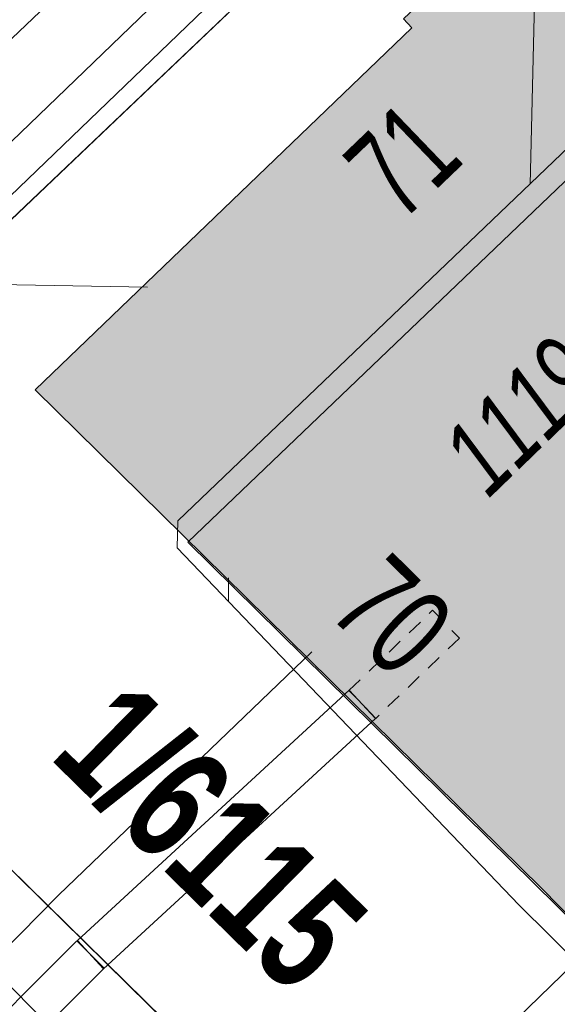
# Model space of a CAD drawing. Header units: metres. Extents: x 2695560 to 2696939, y 1260491 to 1262050.
# Tile 344 of 656: x 2695814 to 2695821, y 1261077 to 1261090. Entities that reach past the tile are written whole.
import ezdxf

# ---------------------------------------------------------------- set-up
doc = ezdxf.new("R2010")
doc.units = ezdxf.units.M
doc.linetypes.add('AUSGEZOGEN', pattern=[0])
doc.linetypes.add('VERDECKT2_S2', pattern=[0.36, 0.2, -0.16])
for name, color, linetype in [('XR$1$AV_Gebäudeflächen (BB)', 7, 'AUSGEZOGEN'), ('XR$1$AV_Grundstück-Nr.', 7, 'AUSGEZOGEN'), ('XR$1$AV_Haus-Nr.', 7, 'AUSGEZOGEN'), ('XR$1$AV_Linien (BB)', 7, 'AUSGEZOGEN'), ('XR$1$AV_Versicherung-Nr.', 7, 'AUSGEZOGEN'), ('XR$1$Liegenschaftsgrenzen', 7, 'AUSGEZOGEN'), ('XR$1$RP_Abstandslinie', 7, 'AUSGEZOGEN')]:
    doc.layers.add(name, color=color, linetype=linetype)
for name, color, linetype, lineweight in [('XR$2$ABW-Linie-R-genau', 4, 'AUSGEZOGEN', 18), ('XR$2$ELE-LinieAnker_Strebe', 1, 'AUSGEZOGEN', 18), ('XR$2$ELE-LinieFlaeche-genau', 1, 'AUSGEZOGEN', 18), ('XR$2$ELE-LinieFlaeche-ungenau', 1, 'VERDECKT2_S2', 18), ('XR$2$GAS-Linie-genau', 12, 'AUSGEZOGEN', 18), ('XR$2$KOM-Linie-U-genau', 91, 'AUSGEZOGEN', 18), ('XR$2$WAS-Linie-genau', 5, 'AUSGEZOGEN', 18)]:
    doc.layers.add(name, color=color, linetype=linetype, lineweight=lineweight)
doc.styles.add('ARIAL', font='arial.ttf')

# ---------------------------------------------------------------- blocks, each defined once
blk = doc.blocks.new('COMPLEXOBJECT_245')
at = {"layer": 'XR$1$AV_Linien (BB)', "color": 7, "linetype": 'AUSGEZOGEN', "transparency": 33554687}
blk.add_lwpolyline([(5836.56, 11055.88), (5826.27, 11066.02), (5816.9, 11075.24), (5811.62, 11080.43)], dxfattribs=at)
blk = doc.blocks.new('COMPLEXOBJECT_1245')
at = {"layer": 'XR$1$Liegenschaftsgrenzen', "color": 7, "linetype": 'AUSGEZOGEN', "transparency": 33554687}
blk.add_line((5811.62, 11080.43), (5816.9, 11075.24), dxfattribs=at)
blk.add_arc((5814.79, 11083.625), 4.501, 134.0576, 225.2295, dxfattribs=at)

msp = doc.modelspace()

# ---------------------------------------------------------------- hatches: boundary and pattern name
at = {"layer": 'XR$1$AV_Gebäudeflächen (BB)', "true_color": 0xd2d2d2, "transparency": 33554687}
msp.add_hatch(color=254, dxfattribs=at).paths.add_polyline_path([(2695820.92, 1261092.31), (2695818.708, 1261090.22), (2695818.818, 1261090.105), (2695813.943, 1261085.423), (2695820.494, 1261078.976), (2695821.187, 1261078.266), (2695825.529, 1261082.475), (2695825.248, 1261083.485), (2695827.392, 1261085.554)])

# ---------------------------------------------------------------- linework, layer by layer
at = {"layer": 'XR$1$AV_Linien (BB)', "color": 7, "linetype": 'AUSGEZOGEN', "transparency": 33554687}
for points in [[(2695812.63, 1261086.67), (2695819.79, 1261093.49), (2695826.78, 1261100.178)], [(2695821.187, 1261078.266), (2695820.494, 1261078.976), (2695813.943, 1261085.423), (2695818.818, 1261090.105), (2695818.708, 1261090.22), (2695820.92, 1261092.31)]]:
    msp.add_lwpolyline(points, dxfattribs=at)
at = {"layer": 'XR$1$Liegenschaftsgrenzen', "color": 7, "linetype": 'AUSGEZOGEN', "transparency": 33554687}
msp.add_line((2695819.79, 1261093.49), (2695812.63, 1261086.67), dxfattribs=at)
msp.add_lwpolyline([(2695817.87, 1261075.05), (2695821.187, 1261078.266), (2695825.529, 1261082.475), (2695828.02, 1261084.89)], dxfattribs=at)
at = {"layer": 'XR$1$RP_Abstandslinie', "color": 7, "linetype": 'AUSGEZOGEN', "transparency": 33554687}
for points in [[(2695815.92, 1261083.45), (2695852.53, 1261047.34), (2695889.71, 1261010.67), (2695915.9, 1260984.83), (2695942.7, 1260958.39), (2695972.35, 1260992.97), (2695942.13, 1261023.53), (2695912.25, 1261053.75), (2695881.66, 1261084.69), (2695850.32, 1261116.38)], [(2695850.32, 1261116.38), (2695835.39, 1261102.09), (2695815.92, 1261083.45)]]:
    msp.add_lwpolyline(points, dxfattribs=at)
at = {"layer": 'XR$2$ABW-Linie-R-genau', "linetype": 'AUSGEZOGEN', "transparency": 33554687}
msp.add_line((2695816.445, 1261082.988), (2695816.443, 1261082.687), dxfattribs=at)
for points in [[(2695820.148, 1261091.635), (2695820.426, 1261091.344), (2695820.347, 1261088.082)], [(2695822.436, 1261089.798), (2695822.139, 1261089.805), (2695815.788, 1261083.728), (2695815.78, 1261083.38), (2695820.198, 1261078.761), (2695827.557, 1261071.475), (2695827.557, 1261070.58)]]:
    msp.add_lwpolyline(points, dxfattribs=at)
at = {"layer": 'XR$2$ELE-LinieAnker_Strebe', "transparency": 33554687}
msp.add_line((2695800.487, 1261087.015), (2695815.398, 1261086.752), dxfattribs=at)
at = {"layer": 'XR$2$ELE-LinieFlaeche-genau', "linetype": 'AUSGEZOGEN', "transparency": 33554687}
for points in [[(2695813.043, 1261088.067), (2695820.128, 1261094.892), (2695820.474, 1261094.532), (2695813.389, 1261087.707), (2695813.043, 1261088.067)], [(2695814.49, 1261078.3), (2695818.007, 1261081.536), (2695818.345, 1261081.168), (2695814.828, 1261077.932), (2695814.49, 1261078.3)]]:
    msp.add_lwpolyline(points, close=True, dxfattribs=at)
msp.add_lwpolyline([(2695811.348, 1261075.153), (2695814.482, 1261078.293), (2695814.836, 1261077.939), (2695811.69, 1261074.789)], dxfattribs=at)
at = {"layer": 'XR$2$ELE-LinieFlaeche-ungenau', "linetype": 'VERDECKT2_S2', "transparency": 33554687}
msp.add_lwpolyline([(2695818.003, 1261081.532), (2695819.085, 1261082.57), (2695819.431, 1261082.21), (2695818.349, 1261081.172), (2695818.003, 1261081.532)], close=True, dxfattribs=at)
at = {"layer": 'XR$2$GAS-Linie-genau', "linetype": 'AUSGEZOGEN', "transparency": 33554687}
msp.add_line((2695805.411, 1261082.105), (2695819.242, 1261095.322), dxfattribs=at)
at = {"layer": 'XR$2$KOM-Linie-U-genau', "linetype": 'AUSGEZOGEN', "transparency": 33554687}
msp.add_lwpolyline([(2695810.414, 1261080.984), (2695810.627, 1261080.773), (2695814.208, 1261077.106)], dxfattribs=at)
at = {"layer": 'XR$2$WAS-Linie-genau', "linetype": 'AUSGEZOGEN', "transparency": 33554687}
msp.add_lwpolyline([(2695811.263, 1261075.852), (2695814.247, 1261078.883), (2695817.524, 1261082.031)], dxfattribs=at)

# ---------------------------------------------------------------- block references
at = {"layer": 'XR$1$AV_Linien (BB)', "color": 7, "linetype": 'AUSGEZOGEN', "lineweight": -3, "transparency": 33554687}
msp.add_blockref('COMPLEXOBJECT_245', (2690000.97, 1249999.81), dxfattribs=at)
at = {"layer": 'XR$1$Liegenschaftsgrenzen', "color": 7, "linetype": 'AUSGEZOGEN', "lineweight": -3, "transparency": 33554687}
msp.add_blockref('COMPLEXOBJECT_1245', (2690000.97, 1249999.81), dxfattribs=at)

# ---------------------------------------------------------------- texts
at = {"layer": 'XR$1$AV_Grundstück-Nr.', "color": 7, "transparency": 33554687, "insert": (2695816.202, 1261079.627), "char_height": 1.48491, "width": 4.96465, "attachment_point": 5, "rotation": 315.4923, "style": 'ARIAL'}
msp.add_mtext('\\A1;{\\fArial|i0|b1;\\H1.484908;\\W0.700000;\\C7;1/6115}\\P', dxfattribs=at)
at = {"layer": 'XR$1$AV_Haus-Nr.', "color": 7, "transparency": 33554687, "char_height": 1.1621, "style": 'ARIAL'}
for s, insert, width, attachment_point, rotation in [('\\W0.64;71', (2695818.292, 1261088.817), 1.59081, 2, 43.8408), ('\\W0.70;70', (2695818.148, 1261082.078), 1.68109, 8, 315.4581)]:
    msp.add_mtext(s, dxfattribs=dict(at, insert=insert, width=width, attachment_point=attachment_point, rotation=rotation))
at = {"layer": 'XR$1$AV_Versicherung-Nr.', "color": 7, "transparency": 33554687, "insert": (2695820.231, 1261085.086), "char_height": 0.96842, "width": 2.44109, "attachment_point": 5, "rotation": 44.1081, "style": 'ARIAL'}
msp.add_mtext('\\A1;{\\fArial|i1|b0;\\H0.968418;\\W0.700000;\\C7;1119}\\P', dxfattribs=at)

doc.saveas('drawing.dxf')
